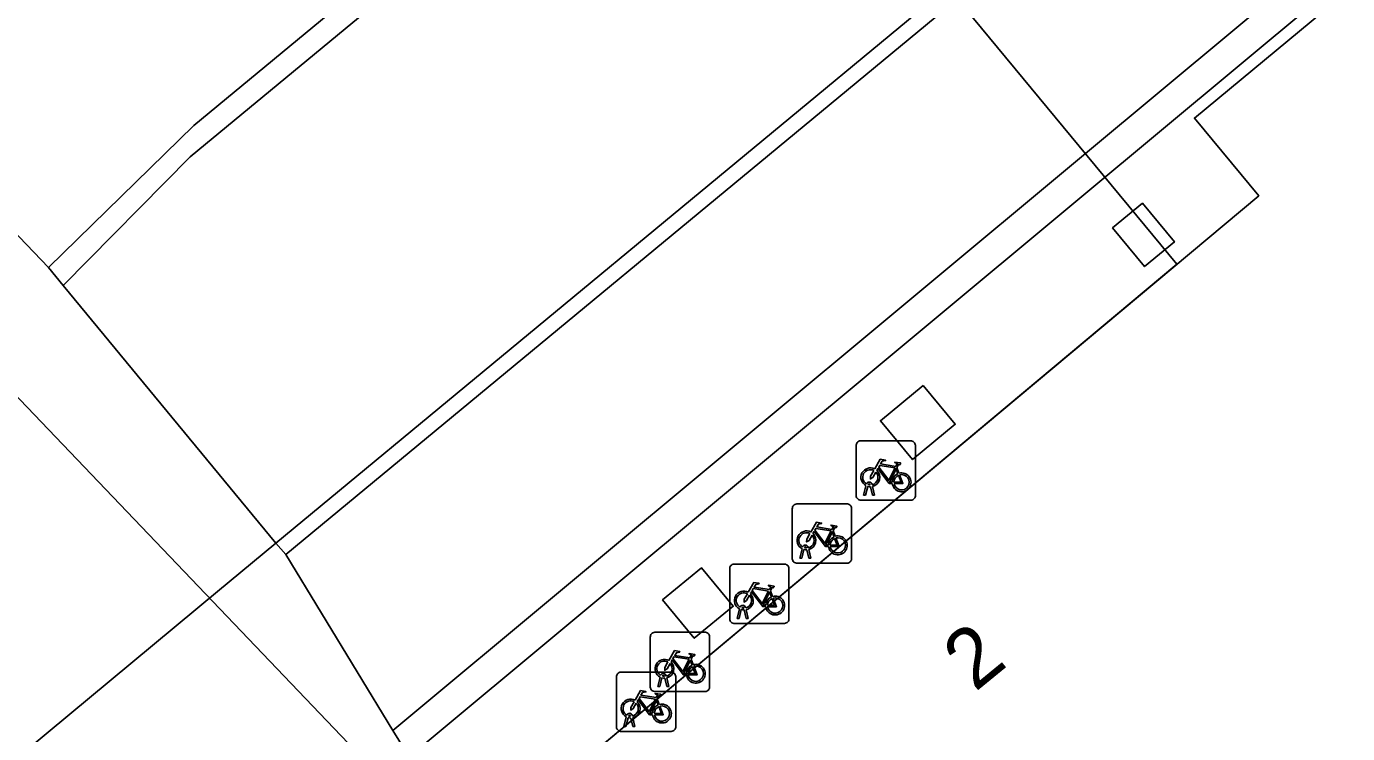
# Model space of a CAD drawing. Extents: x 161087 to 161926, y 382572 to 383873.
# Drawn here: x 161207.42 to 161229.69, y 383205.75 to 383217.67 of the extents above; entities that cross this region are included whole.
import ezdxf

# ---------------------------------------------------------------- set-up
doc = ezdxf.new("R2010")
doc.units = 0
for name, color, linetype in [('IMGEO_Fietsenrek', 7, 'Continuous'), ('IMGEO_Muur', 7, 'Continuous'), ('IMGEO_Pand', 7, 'Continuous'), ('IMGEO_Pand_nummerreeks', 7, 'Continuous'), ('IMGEO_Pand_overbouw', 7, 'Continuous'), ('IMGEO_Rijbaan_lokaal_gesloten', 7, 'Continuous'), ('IMGEO_Rijbaan_lokaal_open', 7, 'Continuous'), ('IMGEO_Voetgangersgebied_open', 7, 'Continuous'), ('IMGEO_Voetpad_open', 7, 'Continuous')]:
    doc.layers.add(name, color=color, linetype=linetype)

msp = doc.modelspace()

# ---------------------------------------------------------------- linework, layer by layer
at = {"layer": 'IMGEO_Fietsenrek'}
for p, q in [((161221.408, 383209.759), (161221.408, 383210.6)), ((161221.408, 383210.6), (161221.408, 383209.759)), ((161221.483, 383210.684), (161222.324, 383210.684)), ((161222.324, 383210.684), (161221.483, 383210.684)), ((161222.408, 383210.609), (161222.408, 383209.768)), ((161222.408, 383209.768), (161222.408, 383210.609)), ((161222.095, 383210.233), (161222.131, 383210.138)), ((161221.535, 383209.768), (161221.574, 383209.928)), ((161221.646, 383209.94), (161221.645, 383209.944)), ((161221.677, 383209.951), (161221.678, 383209.944)), ((161221.569, 383209.768), (161221.535, 383209.768)), ((161221.604, 383209.916), (161221.569, 383209.768)), ((161221.687, 383209.768), (161221.653, 383209.91)), ((161221.685, 383209.914), (161221.72, 383209.768)), ((161221.72, 383209.768), (161221.687, 383209.768)), ((161220.332, 383208.696), (161220.332, 383209.537)), ((161220.332, 383209.537), (161220.332, 383208.696)), ((161220.407, 383209.621), (161221.248, 383209.621)), ((161221.248, 383209.621), (161220.407, 383209.621)), ((161221.332, 383209.546), (161221.332, 383208.705)), ((161221.332, 383208.705), (161221.332, 383209.546)), ((161222.333, 383209.684), (161221.492, 383209.684)), ((161221.492, 383209.684), (161222.333, 383209.684)), ((161221.019, 383209.17), (161221.055, 383209.075)), ((161220.459, 383208.705), (161220.498, 383208.865)), ((161220.528, 383208.853), (161220.493, 383208.705)), ((161220.57, 383208.877), (161220.569, 383208.881)), ((161220.611, 383208.705), (161220.577, 383208.847)), ((161220.601, 383208.888), (161220.602, 383208.881)), ((161220.609, 383208.851), (161220.644, 383208.705)), ((161219.351, 383208.606), (161220.192, 383208.606)), ((161220.192, 383208.606), (161219.351, 383208.606)), ((161221.257, 383208.621), (161220.416, 383208.621)), ((161220.416, 383208.621), (161221.257, 383208.621)), ((161220.493, 383208.705), (161220.459, 383208.705)), ((161220.644, 383208.705), (161220.611, 383208.705)), ((161219.276, 383207.681), (161219.276, 383208.522)), ((161219.276, 383208.522), (161219.276, 383207.681)), ((161220.276, 383208.531), (161220.276, 383207.69)), ((161220.276, 383207.69), (161220.276, 383208.531)), ((161219.963, 383208.155), (161219.999, 383208.06)), ((161219.403, 383207.69), (161219.442, 383207.85)), ((161219.472, 383207.838), (161219.437, 383207.69)), ((161219.514, 383207.862), (161219.513, 383207.866)), ((161219.555, 383207.69), (161219.521, 383207.832)), ((161219.545, 383207.873), (161219.546, 383207.866)), ((161219.553, 383207.836), (161219.588, 383207.69)), ((161220.201, 383207.606), (161219.36, 383207.606)), ((161219.36, 383207.606), (161220.201, 383207.606)), ((161219.437, 383207.69), (161219.403, 383207.69)), ((161219.588, 383207.69), (161219.555, 383207.69)), ((161217.938, 383206.531), (161217.938, 383207.372)), ((161217.938, 383207.372), (161217.938, 383206.531)), ((161218.013, 383207.456), (161218.854, 383207.456)), ((161218.854, 383207.456), (161218.013, 383207.456)), ((161218.938, 383207.381), (161218.938, 383206.54)), ((161218.938, 383206.54), (161218.938, 383207.381)), ((161218.625, 383207.005), (161218.661, 383206.91)), ((161217.367, 383205.859), (161217.367, 383206.7)), ((161217.367, 383206.7), (161217.367, 383205.859)), ((161217.442, 383206.784), (161218.283, 383206.784)), ((161218.283, 383206.784), (161217.442, 383206.784)), ((161218.065, 383206.54), (161218.104, 383206.7)), ((161218.134, 383206.688), (161218.099, 383206.54)), ((161218.176, 383206.712), (161218.175, 383206.716)), ((161218.217, 383206.54), (161218.183, 383206.682)), ((161218.207, 383206.723), (161218.208, 383206.716)), ((161218.215, 383206.686), (161218.25, 383206.54)), ((161218.367, 383206.709), (161218.367, 383205.868)), ((161218.367, 383205.868), (161218.367, 383206.709)), ((161218.863, 383206.456), (161218.022, 383206.456)), ((161218.022, 383206.456), (161218.863, 383206.456)), ((161218.099, 383206.54), (161218.065, 383206.54)), ((161218.25, 383206.54), (161218.217, 383206.54)), ((161218.054, 383206.333), (161218.09, 383206.238)), ((161217.494, 383205.868), (161217.533, 383206.028)), ((161217.563, 383206.016), (161217.528, 383205.868)), ((161217.605, 383206.04), (161217.604, 383206.044)), ((161217.646, 383205.868), (161217.612, 383206.01)), ((161217.636, 383206.051), (161217.637, 383206.044)), ((161217.644, 383206.014), (161217.679, 383205.868)), ((161218.292, 383205.784), (161217.451, 383205.784)), ((161217.451, 383205.784), (161218.292, 383205.784)), ((161217.528, 383205.868), (161217.494, 383205.868)), ((161217.679, 383205.868), (161217.646, 383205.868))]:
    msp.add_line(p, q, dxfattribs=at)
for points in [[(161221.721, 383210.21), (161221.816, 383210.374), (161221.902, 383210.36), (161221.904, 383210.351), (161221.848, 383210.34), (161221.821, 383210.295), (161222.077, 383210.254)], [(161221.742, 383210.158), (161221.69, 383210.068), (161221.65, 383210.043), (161221.651, 383210.09), (161221.706, 383210.184)], [(161222.017, 383209.966), (161221.967, 383209.966), (161221.776, 383210.217), (161221.757, 383210.185)], [(161222.064, 383210.229), (161221.807, 383210.27), (161221.79, 383210.241), (161221.957, 383210.021), (161222.064, 383210.229)], [(161222.112, 383210.131), (161222.082, 383210.208), (161221.973, 383209.99), (161222.016, 383209.99)], [(161222.077, 383210.254), (161222.102, 383210.303), (161222.096, 383210.307), (161222.073, 383210.311), (161222.061, 383210.318), (161222.06, 383210.321), (161222.062, 383210.326), (161222.157, 383210.311), (161222.159, 383210.301), (161222.149, 383210.288), (161222.137, 383210.282), (161222.123, 383210.288), (161222.095, 383210.233)], [(161222.046, 383209.99), (161222.166, 383209.989), (161222.122, 383210.103)], [(161222.142, 383210.11), (161222.197, 383209.965), (161222.047, 383209.965)], [(161220.645, 383209.147), (161220.74, 383209.311), (161220.826, 383209.297), (161220.828, 383209.288), (161220.772, 383209.277), (161220.745, 383209.232), (161221.001, 383209.191)], [(161221.001, 383209.191), (161221.026, 383209.24), (161221.02, 383209.244), (161220.997, 383209.248), (161220.985, 383209.255), (161220.984, 383209.258), (161220.986, 383209.263), (161221.081, 383209.248), (161221.083, 383209.238), (161221.073, 383209.225), (161221.061, 383209.219), (161221.047, 383209.225), (161221.019, 383209.17)], [(161220.666, 383209.095), (161220.614, 383209.005), (161220.574, 383208.98), (161220.575, 383209.027), (161220.63, 383209.121)], [(161220.941, 383208.903), (161220.891, 383208.903), (161220.7, 383209.154), (161220.681, 383209.122)], [(161220.988, 383209.166), (161220.731, 383209.207), (161220.714, 383209.178), (161220.881, 383208.958), (161220.988, 383209.166)], [(161221.036, 383209.068), (161221.006, 383209.145), (161220.897, 383208.927), (161220.94, 383208.927)], [(161220.97, 383208.927), (161221.09, 383208.926), (161221.046, 383209.04)], [(161221.066, 383209.047), (161221.121, 383208.902), (161220.971, 383208.902)], [(161219.589, 383208.132), (161219.684, 383208.296), (161219.77, 383208.282), (161219.772, 383208.273), (161219.716, 383208.262), (161219.689, 383208.217), (161219.945, 383208.176)], [(161219.932, 383208.151), (161219.675, 383208.192), (161219.658, 383208.163), (161219.825, 383207.943), (161219.932, 383208.151)], [(161219.945, 383208.176), (161219.97, 383208.225), (161219.964, 383208.229), (161219.941, 383208.233), (161219.929, 383208.24), (161219.928, 383208.243), (161219.93, 383208.248), (161220.025, 383208.233), (161220.027, 383208.223), (161220.017, 383208.21), (161220.005, 383208.204), (161219.991, 383208.21), (161219.963, 383208.155)], [(161219.61, 383208.08), (161219.558, 383207.99), (161219.518, 383207.965), (161219.519, 383208.012), (161219.574, 383208.106)], [(161219.885, 383207.888), (161219.835, 383207.888), (161219.644, 383208.139), (161219.625, 383208.107)], [(161219.98, 383208.053), (161219.95, 383208.13), (161219.841, 383207.912), (161219.884, 383207.912)], [(161219.914, 383207.912), (161220.034, 383207.911), (161219.99, 383208.025)], [(161220.01, 383208.032), (161220.065, 383207.887), (161219.915, 383207.887)], [(161218.251, 383206.982), (161218.346, 383207.146), (161218.432, 383207.132), (161218.434, 383207.123), (161218.378, 383207.112), (161218.351, 383207.067), (161218.607, 383207.026)], [(161218.594, 383207.001), (161218.337, 383207.042), (161218.32, 383207.013), (161218.487, 383206.793), (161218.594, 383207.001)], [(161218.607, 383207.026), (161218.632, 383207.075), (161218.626, 383207.079), (161218.603, 383207.083), (161218.591, 383207.09), (161218.59, 383207.093), (161218.592, 383207.098), (161218.687, 383207.083), (161218.689, 383207.073), (161218.679, 383207.06), (161218.667, 383207.054), (161218.653, 383207.06), (161218.625, 383207.005)], [(161218.272, 383206.93), (161218.22, 383206.84), (161218.18, 383206.815), (161218.181, 383206.862), (161218.236, 383206.956)], [(161218.547, 383206.738), (161218.497, 383206.738), (161218.306, 383206.989), (161218.287, 383206.957)], [(161218.642, 383206.903), (161218.612, 383206.98), (161218.503, 383206.762), (161218.546, 383206.762)], [(161218.576, 383206.762), (161218.696, 383206.761), (161218.652, 383206.875)], [(161218.672, 383206.882), (161218.727, 383206.737), (161218.577, 383206.737)], [(161217.68, 383206.31), (161217.775, 383206.474), (161217.861, 383206.46), (161217.863, 383206.451), (161217.807, 383206.44), (161217.78, 383206.395), (161218.036, 383206.354)], [(161218.023, 383206.329), (161217.766, 383206.37), (161217.749, 383206.341), (161217.916, 383206.121), (161218.023, 383206.329)], [(161218.036, 383206.354), (161218.061, 383206.403), (161218.055, 383206.407), (161218.032, 383206.411), (161218.02, 383206.418), (161218.019, 383206.421), (161218.021, 383206.426), (161218.116, 383206.411), (161218.118, 383206.401), (161218.108, 383206.388), (161218.096, 383206.382), (161218.082, 383206.388), (161218.054, 383206.333)], [(161217.701, 383206.258), (161217.649, 383206.168), (161217.609, 383206.143), (161217.61, 383206.19), (161217.665, 383206.284)], [(161217.976, 383206.066), (161217.926, 383206.066), (161217.735, 383206.317), (161217.716, 383206.285)], [(161218.071, 383206.231), (161218.041, 383206.308), (161217.932, 383206.09), (161217.975, 383206.09)], [(161218.005, 383206.09), (161218.125, 383206.089), (161218.081, 383206.203)], [(161218.101, 383206.21), (161218.156, 383206.065), (161218.006, 383206.065)]]:
    msp.add_lwpolyline(points, dxfattribs=at)
for centre, radius, start, end in [((161221.486, 383210.606), 0.0779, 92.4484, 184.2845), ((161221.486, 383210.606), 0.0779, 92.4484, 184.2845), ((161222.33, 383210.606), 0.0779, 2.4484, 94.2845), ((161222.33, 383210.606), 0.0779, 2.4484, 94.2845), ((161221.648, 383210.069), 0.159, 62.6766, 242.1369), ((161221.648, 383210.069), 0.129, 63.3192, 238.903), ((161221.648, 383210.069), 0.129, 283.6043, 43.4302), ((161221.648, 383210.069), 0.159, 283.5766, 46.6042), ((161221.628, 383209.94), 0.0499, 12.8025, 158.6934), ((161221.628, 383209.94), 0.0174, 12.8025, 163.4502), ((161221.648, 383210.069), 0.129, 253.415, 269.0204), ((161222.175, 383209.985), 0.159, 113.3408, 178.3217), ((161222.175, 383209.985), 0.159, 187.0065, 105.7708), ((161222.175, 383209.985), 0.129, 113.923, 177.9556), ((161222.175, 383209.985), 0.129, 188.6715, 104.5883), ((161221.486, 383209.762), 0.0779, 182.4484, 274.2845), ((161221.486, 383209.762), 0.0779, 182.4484, 274.2845), ((161221.648, 383210.069), 0.159, 253.9967, 271.7867), ((161222.33, 383209.762), 0.0779, 272.4484, 4.2845), ((161222.33, 383209.762), 0.0779, 272.4484, 4.2845), ((161220.41, 383209.543), 0.0779, 92.4484, 184.2845), ((161220.41, 383209.543), 0.0779, 92.4484, 184.2845), ((161221.254, 383209.543), 0.0779, 2.4484, 94.2845), ((161221.254, 383209.543), 0.0779, 2.4484, 94.2845), ((161220.572, 383209.006), 0.159, 62.6766, 242.1369), ((161220.572, 383209.006), 0.129, 63.3192, 238.903), ((161220.572, 383209.006), 0.129, 283.6043, 43.4302), ((161220.572, 383209.006), 0.159, 283.5766, 46.6042), ((161221.099, 383208.922), 0.159, 113.3408, 178.3217), ((161221.099, 383208.922), 0.159, 187.0065, 105.7708), ((161221.099, 383208.922), 0.129, 113.923, 177.9556), ((161221.099, 383208.922), 0.129, 188.6715, 104.5883), ((161220.552, 383208.877), 0.0499, 12.8025, 158.6934), ((161220.572, 383209.006), 0.159, 253.9967, 271.7867), ((161220.552, 383208.877), 0.0174, 12.8025, 163.4502), ((161220.572, 383209.006), 0.129, 253.415, 269.0204), ((161219.354, 383208.528), 0.0779, 92.4484, 184.2845), ((161219.354, 383208.528), 0.0779, 92.4484, 184.2845), ((161220.198, 383208.528), 0.0779, 2.4484, 94.2845), ((161220.198, 383208.528), 0.0779, 2.4484, 94.2845), ((161220.41, 383208.699), 0.0779, 182.4484, 274.2845), ((161220.41, 383208.699), 0.0779, 182.4484, 274.2845), ((161221.254, 383208.699), 0.0779, 272.4484, 4.2845), ((161221.254, 383208.699), 0.0779, 272.4484, 4.2845), ((161219.516, 383207.991), 0.159, 62.6766, 242.1369), ((161219.516, 383207.991), 0.129, 63.3192, 238.903), ((161219.516, 383207.991), 0.129, 283.6043, 43.4302), ((161219.516, 383207.991), 0.159, 283.5766, 46.6042), ((161220.043, 383207.907), 0.159, 113.3408, 178.3217), ((161220.043, 383207.907), 0.159, 187.0065, 105.7708), ((161220.043, 383207.907), 0.129, 113.923, 177.9556), ((161220.043, 383207.907), 0.129, 188.6715, 104.5883), ((161219.496, 383207.862), 0.0499, 12.8025, 158.6934), ((161219.516, 383207.991), 0.159, 253.9967, 271.7867), ((161219.496, 383207.862), 0.0174, 12.8025, 163.4502), ((161219.516, 383207.991), 0.129, 253.415, 269.0204), ((161219.354, 383207.684), 0.0779, 182.4484, 274.2845), ((161219.354, 383207.684), 0.0779, 182.4484, 274.2845), ((161220.198, 383207.684), 0.0779, 272.4484, 4.2845), ((161220.198, 383207.684), 0.0779, 272.4484, 4.2845), ((161218.016, 383207.378), 0.0779, 92.4484, 184.2845), ((161218.016, 383207.378), 0.0779, 92.4484, 184.2845), ((161218.86, 383207.378), 0.0779, 2.4484, 94.2845), ((161218.86, 383207.378), 0.0779, 2.4484, 94.2845), ((161218.178, 383206.841), 0.159, 62.6766, 242.1369), ((161218.178, 383206.841), 0.129, 63.3192, 238.903), ((161218.178, 383206.841), 0.129, 283.6043, 43.4302), ((161218.178, 383206.841), 0.159, 283.5766, 46.6042), ((161218.705, 383206.757), 0.159, 113.3408, 178.3217), ((161218.705, 383206.757), 0.159, 187.0065, 105.7708), ((161218.705, 383206.757), 0.129, 113.923, 177.9556), ((161218.705, 383206.757), 0.129, 188.6715, 104.5883), ((161217.445, 383206.706), 0.0779, 92.4484, 184.2845), ((161217.445, 383206.706), 0.0779, 92.4484, 184.2845), ((161218.158, 383206.712), 0.0499, 12.8025, 158.6934), ((161218.178, 383206.841), 0.159, 253.9967, 271.7867), ((161218.158, 383206.712), 0.0174, 12.8025, 163.4502), ((161218.178, 383206.841), 0.129, 253.415, 269.0204), ((161218.289, 383206.706), 0.0779, 2.4484, 94.2845), ((161218.289, 383206.706), 0.0779, 2.4484, 94.2845), ((161218.016, 383206.534), 0.0779, 182.4484, 274.2845), ((161218.016, 383206.534), 0.0779, 182.4484, 274.2845), ((161218.86, 383206.534), 0.0779, 272.4484, 4.2845), ((161218.86, 383206.534), 0.0779, 272.4484, 4.2845), ((161217.607, 383206.169), 0.159, 62.6766, 242.1369), ((161217.607, 383206.169), 0.129, 63.3192, 238.903), ((161217.607, 383206.169), 0.129, 283.6043, 43.4302), ((161217.607, 383206.169), 0.159, 283.5766, 46.6042), ((161218.134, 383206.085), 0.159, 113.3408, 178.3217), ((161218.134, 383206.085), 0.159, 187.0065, 105.7708), ((161218.134, 383206.085), 0.129, 113.923, 177.9556), ((161218.134, 383206.085), 0.129, 188.6715, 104.5883), ((161217.587, 383206.04), 0.0499, 12.8025, 158.6934), ((161217.607, 383206.169), 0.159, 253.9967, 271.7867), ((161217.587, 383206.04), 0.0174, 12.8025, 163.4502), ((161217.607, 383206.169), 0.129, 253.415, 269.0204), ((161217.445, 383205.862), 0.0779, 182.4484, 274.2845), ((161217.445, 383205.862), 0.0779, 182.4484, 274.2845), ((161218.289, 383205.862), 0.0779, 272.4484, 4.2845), ((161218.289, 383205.862), 0.0779, 272.4484, 4.2845)]:
    msp.add_arc(centre, radius, start, end, dxfattribs=at)
at = {"layer": 'IMGEO_Muur'}
for points in [[(161210.179, 383215.472), (161219.338, 383223.047), (161219.108, 383223.335), (161210.242, 383216.003), (161207.789, 383213.606), (161208.039, 383213.305)], [(161223.197, 383218.207), (161223.037, 383218.408), (161211.624, 383208.958), (161211.791, 383208.768)]]:
    msp.add_lwpolyline(points, close=True, dxfattribs=at)
at = {"layer": 'IMGEO_Pand'}
msp.add_lwpolyline([(161254.221, 383238.815), (161229.145, 383218.076), (161229.277, 383217.916), (161227.113, 383216.127), (161228.197, 383214.816), (161214.888, 383203.681), (161215.678, 383202.854), (161218.189, 383200.227), (161217.903, 383200.032), (161218.273, 383199.528), (161218.664, 383199.808), (161220.954, 383201.444), (161227.023, 383192.911), (161226.063, 383192.108), (161243.848, 383173.6), (161247.047, 383173.276), (161266.225, 383189.236)], dxfattribs=at)
for points in [[(161226.236, 383214.692), (161225.732, 383214.275), (161226.271, 383213.624), (161226.775, 383214.04)], [(161222.538, 383211.618), (161221.818, 383211.023), (161222.359, 383210.369), (161223.079, 383210.964)], [(161218.799, 383208.544), (161218.144, 383208.003), (161218.68, 383207.355), (161219.335, 383207.896)]]:
    msp.add_lwpolyline(points, close=True, dxfattribs=at)
at = {"layer": 'IMGEO_Pand_overbouw'}
msp.add_lwpolyline([(161215.723, 383227.077), (161203.936, 383214.907), (161214.772, 383203.57), (161214.888, 383203.681), (161226.816, 383213.661)], close=True, dxfattribs=at)
at = {"layer": 'IMGEO_Rijbaan_lokaal_gesloten'}
msp.add_lwpolyline([(161223.037, 383218.408), (161219.338, 383223.047), (161210.179, 383215.472), (161208.039, 383213.305), (161211.624, 383208.958)], close=True, dxfattribs=at)
at = {"layer": 'IMGEO_Rijbaan_lokaal_open'}
msp.add_lwpolyline([(161206.846, 383217.304), (161205.555, 383215.938), (161207.789, 383213.606), (161210.242, 383216.003), (161219.108, 383223.335), (161221.615, 383225.409), (161231.755, 383233.794), (161234.153, 383235.777), (161238.328, 383230.728), (161235.931, 383228.744), (161225.616, 383220.208), (161224.501, 383219.286), (161223.197, 383218.207), (161211.791, 383208.768), (161213.599, 383205.802), (161225.31, 383215.556), (161253.476, 383239.012), (161253.651, 383239.165)], dxfattribs=at)
at = {"layer": 'IMGEO_Voetgangersgebied_open'}
for points in [[(161174.04, 383223.328), (161199.844, 383199.176), (161210.64, 383208.141), (161211.624, 383208.958), (161208.039, 383213.305), (161207.789, 383213.606), (161205.555, 383215.938), (161204.39, 383214.705), (161200.1, 383210.165)], [(161226.063, 383192.108), (161227.023, 383192.911), (161220.954, 383201.444), (161218.664, 383199.808), (161218.273, 383199.528), (161217.903, 383200.032), (161218.189, 383200.227), (161215.678, 383202.854), (161214.888, 383203.681), (161213.87, 383205.356), (161213.599, 383205.802), (161211.791, 383208.768), (161211.624, 383208.958), (161210.64, 383208.141), (161199.844, 383199.176), (161203.981, 383195.292)]]:
    msp.add_lwpolyline(points, dxfattribs=at)
for points in [[(161228.197, 383214.816), (161227.113, 383216.127), (161229.277, 383217.916), (161229.145, 383218.076), (161225.249, 383214.832), (161213.87, 383205.356), (161214.888, 383203.681)], [(161225.732, 383214.275), (161226.236, 383214.692), (161226.775, 383214.04), (161226.271, 383213.624)], [(161222.538, 383211.618), (161223.079, 383210.964), (161222.359, 383210.369), (161221.818, 383211.023)], [(161219.335, 383207.896), (161218.68, 383207.355), (161218.144, 383208.003), (161218.799, 383208.544)]]:
    msp.add_lwpolyline(points, close=True, dxfattribs=at)
at = {"layer": 'IMGEO_Voetpad_open'}
msp.add_lwpolyline([(161253.651, 383239.165), (161253.476, 383239.012), (161225.31, 383215.556), (161213.599, 383205.802), (161213.87, 383205.356), (161225.249, 383214.832), (161229.145, 383218.076), (161254.221, 383238.815), (161271.644, 383217.75), (161272.41, 383218.205), (161255.801, 383238.095)], dxfattribs=at)

# ---------------------------------------------------------------- texts
at = {"layer": 'IMGEO_Pand_nummerreeks'}
msp.add_text('2', height=1, rotation=39.3164, dxfattribs=at).set_placement((161223.413, 383206.438))

doc.saveas('drawing.dxf')
